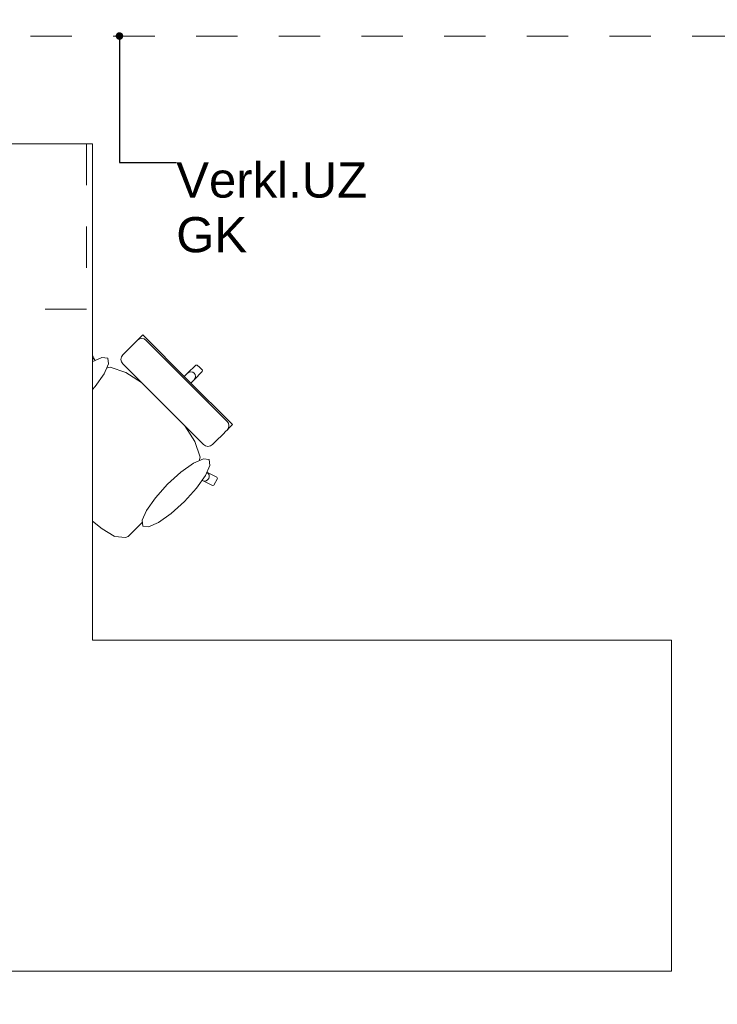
# Model space of a CAD drawing. Header units: metres. Extents: x -3.6 to 90.7, y -11.1 to 18.
# Tile 451 of 656: x 30 to 31.7, y 10.6 to 13. Entities that reach past the tile are written whole.
import ezdxf

# ---------------------------------------------------------------- set-up
doc = ezdxf.new("R2010")
doc.units = ezdxf.units.M
doc.header["$MEASUREMENT"] = 0
for name, pattern in [('Strichlinie eng', [0.115, 0.075, -0.04]), ('Untersicht', [0.1, 0.075, -0.025]), ('Wipeout_Contour', [1, 0, -1])]:
    doc.linetypes.add(name, pattern=pattern)
for name, color, linetype in [('152 - Bemaßung_ Beschriftung.Ausbau', 7, 'Continuous'), ('701 - Einrichtung.Möbel', 7, 'Continuous'), ('Neubau_152 - Bemaßung_ Beschriftung.Ausbau', 7, 'Continuous'), ('Neubau_653 - Abdeckung.TB Verkofferung', 7, 'Continuous')]:
    doc.layers.add(name, color=color, linetype=linetype)
doc.styles.add('ERSTELLTER_STIL_2', font='txt')
doc.dimstyles.new('ERSTELLTER_STIL__3', dxfattribs={"dimtxt": 0.1, "dimasz": 0.0532, "dimexe": 0.18, "dimexo": 0.0625, "dimgap": 0, "dimtad": 1, "dimtih": 1, "dimtoh": 1, "dimzin": 0, "dimdsep": 46, "dimtxsty": 'ERSTELLTER_STIL_2', "dimblk": 'ARROWHEAD_2', "dimblk1": 'ARROWHEAD_2', "dimblk2": 'ARROWHEAD_2', "dimcen": 0.09, "dimse1": 1, "dimse2": 1, "dimclrd": 7, "dimclre": 7, "dimclrt": 7, "dimazin": 0, "dimtfac": 1, "dimtdec": 4, "dimtmove": 0, "dimatfit": 3, "dimfxl": 1, "dimtolj": 1, "dimtzin": 0, "dimarcsym": 0})
doc.dimstyles.new('ERSTELLTER_STIL__5', dxfattribs={"dimtxt": 0.18, "dimasz": 0.03648, "dimexe": 0.18, "dimexo": 0.0625, "dimgap": 0, "dimtad": 0, "dimtih": 1, "dimtoh": 1, "dimdec": 4, "dimzin": 0, "dimdsep": 46, "dimcen": 0.09, "dimadec": 0, "dimazin": 0, "dimtfac": 1, "dimtdec": 4, "dimtmove": 0, "dimatfit": 3, "dimldrblk": 'ARROWHEAD_11', "dimfxl": 1, "dimtolj": 1, "dimtzin": 0, "dimarcsym": 0})

# ---------------------------------------------------------------- blocks, each defined once
blk = doc.blocks.new('ARROWHEAD_11')
at = {"color": 0, "linetype": 'Continuous', "lineweight": 0}
blk.add_line((0, 0), (-1, 0), dxfattribs=at)
at = {"color": 0, "linetype": 'Continuous', "lineweight": 0, "const_width": 0.25, "flags": 128}
blk.add_lwpolyline([(-0.125, 0, 1), (0.125, 0, 1)], format="xyb", close=True, dxfattribs=at)
blk = doc.blocks.new('*D266')
at = {"layer": '152 - Bemaßung_ Beschriftung.Ausbau', "color": 7, "linetype": 'Continuous', "lineweight": 5}
for p, q in [((29.4, 15.3025), (29.4, 15.4075)), ((32.85, 15.3025), (32.85, 15.4075)), ((29.4202, 15.39), (29.3798, 15.32)), ((32.8702, 15.39), (32.8298, 15.32)), ((29.4, 15.355), (32.85, 15.355))]:
    blk.add_line(p, q, dxfattribs=at)
at = {"layer": '152 - Bemaßung_ Beschriftung.Ausbau', "color": 7, "lineweight": 5, "char_height": 0.1, "attachment_point": 7, "style": 'ERSTELLTER_STIL_2'}
for s, insert in [('\\A1;{\\pql;\\fArial|b0|i0|c0|p38;3,45}', (30.9161, 15.375)), ('\\A1;{\\pql;\\fArial|b0|i0|c0|p38;15}', (32.678, 15.375))]:
    blk.add_mtext(s, dxfattribs=dict(at, insert=insert))
blk = doc.blocks.new('ARROWHEAD_2')
at = {"color": 0, "linetype": 'Continuous', "lineweight": 0}
for p, q in [((-0.378, -0.655), (0.378, 0.655)), ((0, 0), (-1, 0))]:
    blk.add_line(p, q, dxfattribs=at)

msp = doc.modelspace()

# ---------------------------------------------------------------- linework, layer by layer
at = {"layer": 'Neubau_653 - Abdeckung.TB Verkofferung', "color": 1, "linetype": 'Untersicht', "lineweight": 9}
msp.add_line((22.05, 12.9505), (47.24, 12.9505), dxfattribs=at)

# ---------------------------------------------------------------- wipeouts: each hides what was drawn before it
at = {"color": 254, "linetype": 'Wipeout_Contour', "lineweight": 0, "ltscale": 941.131489}
msp.add_wipeout([(30.3223, 11.7769), (30.435, 11.8897), (30.4658, 11.8759), (30.4901, 11.8639), (30.4931, 11.8649), (30.5016, 11.881), (30.5006, 11.884), (30.4763, 11.896), (30.4536, 11.9084), (30.4597, 11.9323), (30.447, 11.9706), (30.4174, 12.0174), (30.3995, 12.0378), (30.4204, 12.0587), (30.4365, 12.0749), (30.4193, 12.092), (30.4453, 12.1198), (30.4652, 12.1397), (30.4653, 12.1429), (30.4591, 12.1491), (30.1409, 11.8309), (30.1833, 11.7911), (30.1839, 11.7907), (30.223, 11.7592), (30.2524, 11.7414), (30.2539, 11.7408), (30.2791, 11.7384), (30.2861, 11.7407), (30.3028, 11.7575)], dxfattribs=at).dxf.layer = '701 - Einrichtung.Möbel'

# ---------------------------------------------------------------- next in the draw order: linework, layer by layer
at = {"layer": '701 - Einrichtung.Möbel', "color": 7, "linetype": 'Continuous', "lineweight": 5}
for p, q in [((30.4743, 11.8754), (30.4781, 11.8776)), ((30.4797, 11.8934), (30.4763, 11.896)), ((30.5006, 11.884), (30.4763, 11.896)), ((30.4781, 11.8776), (30.4809, 11.8811)), ((30.4818, 11.8897), (30.4797, 11.8934)), ((30.4809, 11.8811), (30.4822, 11.8853)), ((30.4822, 11.8853), (30.4818, 11.8897)), ((30.4931, 11.8649), (30.5016, 11.881)), ((30.5016, 11.881), (30.5006, 11.884)), ((30.4901, 11.8639), (30.4931, 11.8649)), ((30.1833, 11.7911), (30.1839, 11.7907)), ((30.1839, 11.7907), (30.223, 11.7592)), ((30.223, 11.7592), (30.2524, 11.7414)), ((30.2861, 11.7407), (30.3028, 11.7575)), ((30.3028, 11.7575), (30.3223, 11.7769)), ((30.2524, 11.7414), (30.2539, 11.7408)), ((30.2539, 11.7408), (30.2791, 11.7384)), ((30.2791, 11.7384), (30.2861, 11.7407))]:
    msp.add_line(p, q, dxfattribs=at)

# ---------------------------------------------------------------- next in the draw order: wipeouts: each hides what was drawn before it
at = {"color": 254, "linetype": 'Wipeout_Contour', "lineweight": 0, "ltscale": 947.725546}
msp.add_wipeout([(30.0869, 12.0123), (30.0675, 11.9928), (30.0507, 11.9761), (30.0484, 11.9691), (30.0508, 11.9439), (30.0514, 11.9424), (30.0692, 11.913), (30.1006, 11.8739), (30.1011, 11.8733), (30.1409, 11.8309), (30.4591, 12.1491), (30.4529, 12.1553), (30.4497, 12.1552), (30.4298, 12.1353), (30.402, 12.1093), (30.3848, 12.1265), (30.3687, 12.1104), (30.3478, 12.0895), (30.3273, 12.1074), (30.2806, 12.137), (30.2423, 12.1497), (30.2184, 12.1436), (30.206, 12.1663), (30.194, 12.1907), (30.191, 12.1916), (30.1749, 12.1831), (30.1739, 12.1801), (30.1859, 12.1558), (30.1997, 12.1251)], dxfattribs=at).dxf.layer = '701 - Einrichtung.Möbel'

# ---------------------------------------------------------------- next in the draw order: linework, layer by layer
at = {"layer": '701 - Einrichtung.Möbel', "color": 7, "linetype": 'Continuous', "lineweight": 5}
for p, q in [((30.1749, 12.1831), (30.191, 12.1916)), ((30.191, 12.1916), (30.194, 12.1907)), ((30.194, 12.1907), (30.206, 12.1663)), ((30.1739, 12.1801), (30.1749, 12.1831)), ((30.1859, 12.1558), (30.1739, 12.1801)), ((30.1848, 12.16), (30.1854, 12.1643)), ((30.1854, 12.1643), (30.1876, 12.1681)), ((30.1876, 12.1681), (30.1911, 12.1709)), ((30.1911, 12.1709), (30.1953, 12.1722)), ((30.1953, 12.1722), (30.1996, 12.1718)), ((30.1996, 12.1718), (30.2034, 12.1697)), ((30.2034, 12.1697), (30.206, 12.1663)), ((30.206, 12.1663), (30.2184, 12.1436)), ((30.1859, 12.1558), (30.1848, 12.16)), ((30.1997, 12.1251), (30.1859, 12.1558)), ((30.2182, 12.1435), (30.1997, 12.1251)), ((30.2182, 12.1435), (30.2184, 12.1436)), ((30.2184, 12.1436), (30.2423, 12.1497)), ((30.2423, 12.1497), (30.2806, 12.137)), ((30.4298, 12.1353), (30.4497, 12.1552)), ((30.4335, 12.1378), (30.4378, 12.1388)), ((30.4378, 12.1388), (30.4421, 12.138)), ((30.4421, 12.138), (30.4456, 12.1356)), ((30.4453, 12.1198), (30.4652, 12.1397)), ((30.4497, 12.1552), (30.4529, 12.1553)), ((30.4529, 12.1553), (30.4591, 12.1491)), ((30.4653, 12.1429), (30.4591, 12.1491)), ((30.4652, 12.1397), (30.4653, 12.1429)), ((30.0869, 12.0123), (30.1997, 12.1251)), ((30.2806, 12.137), (30.3273, 12.1074)), ((30.3687, 12.1104), (30.3848, 12.1265)), ((30.3848, 12.1265), (30.402, 12.1093)), ((30.402, 12.1093), (30.4298, 12.1353)), ((30.4193, 12.092), (30.4453, 12.1198)), ((30.4298, 12.1353), (30.4335, 12.1378)), ((30.4453, 12.1198), (30.4478, 12.1235)), ((30.448, 12.1321), (30.4456, 12.1356)), ((30.4478, 12.1235), (30.4487, 12.1278)), ((30.4487, 12.1278), (30.448, 12.1321)), ((30.3273, 12.1074), (30.3478, 12.0895)), ((30.3478, 12.0895), (30.3687, 12.1104)), ((30.402, 12.1093), (30.4107, 12.1007)), ((30.4193, 12.092), (30.4107, 12.1007)), ((30.4365, 12.0749), (30.4193, 12.092)), ((30.3478, 12.0895), (30.3754, 12.0654)), ((30.4204, 12.0587), (30.4365, 12.0749)), ((30.3995, 12.0378), (30.3754, 12.0654)), ((30.3995, 12.0378), (30.4204, 12.0587)), ((30.4174, 12.0174), (30.3995, 12.0378)), ((30.0675, 11.9928), (30.0869, 12.0123)), ((30.447, 11.9706), (30.4174, 12.0174)), ((30.0484, 11.9691), (30.0507, 11.9761)), ((30.0507, 11.9761), (30.0675, 11.9928)), ((30.0508, 11.9439), (30.0484, 11.9691)), ((30.4597, 11.9323), (30.447, 11.9706)), ((30.0514, 11.9424), (30.0508, 11.9439)), ((30.0692, 11.913), (30.0514, 11.9424)), ((30.4536, 11.9084), (30.4597, 11.9323)), ((30.1006, 11.8739), (30.0692, 11.913)), ((30.4535, 11.9082), (30.435, 11.8897)), ((30.4535, 11.9082), (30.4536, 11.9084)), ((30.4763, 11.896), (30.4536, 11.9084)), ((30.3223, 11.7769), (30.435, 11.8897)), ((30.435, 11.8897), (30.4658, 11.8759)), ((30.1011, 11.8733), (30.1006, 11.8739)), ((30.1409, 11.8309), (30.1011, 11.8733)), ((30.4658, 11.8759), (30.4699, 11.8748)), ((30.4658, 11.8759), (30.4901, 11.8639)), ((30.4699, 11.8748), (30.4743, 11.8754)), ((30.1409, 11.8309), (30.1833, 11.7911))]:
    msp.add_line(p, q, dxfattribs=at)

# ---------------------------------------------------------------- next in the draw order: wipeouts: each hides what was drawn before it
at = {"color": 254, "linetype": 'Wipeout_Contour', "lineweight": 0, "ltscale": 519.897638}
msp.add_wipeout([(30.1356, 12.1122), (30.1064, 12.0799), (30.0848, 12.0494), (30.0741, 12.0252), (30.0759, 12.0112), (30.0899, 12.0094), (30.114, 12.0201), (30.1446, 12.0417), (30.1769, 12.0709), (30.2061, 12.1032), (30.2277, 12.1338), (30.2384, 12.1579), (30.2366, 12.1719), (30.2226, 12.1737), (30.1985, 12.163), (30.1679, 12.1414)], dxfattribs=at).dxf.layer = '701 - Einrichtung.Möbel'
at = {"color": 254, "linetype": 'Wipeout_Contour', "lineweight": 0, "ltscale": 487.01687}
msp.add_wipeout([(30.4682, 11.963), (30.4732, 11.9596), (30.479, 11.9585), (30.4849, 11.9596), (30.4898, 11.9629), (30.4922, 11.9653), (30.498, 11.9711), (30.5154, 11.9885), (30.5225, 11.9956), (30.525, 11.9981), (30.5305, 12.0036), (30.5329, 12.006), (30.5382, 12.0113), (30.4297, 12.1197), (30.3706, 12.0606)], dxfattribs=at).dxf.layer = '701 - Einrichtung.Möbel'
at = {"color": 254, "linetype": 'Wipeout_Contour', "lineweight": 0, "ltscale": 522.104576}
msp.add_wipeout([(30.4222, 11.8256), (30.4514, 11.8579), (30.473, 11.8885), (30.4837, 11.9126), (30.4819, 11.9266), (30.4679, 11.9284), (30.4438, 11.9177), (30.4132, 11.8961), (30.3809, 11.8669), (30.3517, 11.8346), (30.3301, 11.804), (30.3194, 11.7799), (30.3212, 11.7659), (30.3352, 11.7641), (30.3594, 11.7748), (30.3899, 11.7964)], dxfattribs=at).dxf.layer = '701 - Einrichtung.Möbel'

# ---------------------------------------------------------------- next in the draw order: linework, layer by layer
at = {"layer": '701 - Einrichtung.Möbel', "color": 7, "linetype": 'Continuous', "lineweight": 5}
for p, q in [((30.5249, 12.0197), (30.5282, 12.0147)), ((30.5154, 11.9885), (30.5225, 11.9956)), ((30.5225, 11.9956), (30.525, 11.9981)), ((30.525, 11.9981), (30.5305, 12.0036)), ((30.5283, 12.003), (30.525, 11.9981)), ((30.5282, 12.0147), (30.5294, 12.0089)), ((30.5294, 12.0089), (30.5283, 12.003)), ((30.5305, 12.0036), (30.5329, 12.006)), ((30.5329, 12.006), (30.5382, 12.0113)), ((30.498, 11.9711), (30.5154, 11.9885)), ((30.4682, 11.963), (30.4732, 11.9596)), ((30.4732, 11.9596), (30.479, 11.9585)), ((30.479, 11.9585), (30.4849, 11.9596)), ((30.4849, 11.9596), (30.4898, 11.9629)), ((30.4898, 11.9629), (30.4922, 11.9653)), ((30.4922, 11.9653), (30.498, 11.9711))]:
    msp.add_line(p, q, dxfattribs=at)
at = {"layer": '701 - Einrichtung.Möbel', "color": 7, "linetype": 'Continuous', "lineweight": 5, "flags": 128}
for points in [[(30.1356, 12.1122), (30.1679, 12.1414), (30.1985, 12.163), (30.2226, 12.1737), (30.2366, 12.1719), (30.2384, 12.1579), (30.2277, 12.1338), (30.2061, 12.1032), (30.1769, 12.0709), (30.1446, 12.0417), (30.114, 12.0201), (30.0899, 12.0094), (30.0759, 12.0112), (30.0741, 12.0252), (30.0848, 12.0494), (30.1064, 12.0799)], [(30.4222, 11.8256), (30.4514, 11.8579), (30.473, 11.8885), (30.4837, 11.9126), (30.4819, 11.9266), (30.4679, 11.9284), (30.4438, 11.9177), (30.4132, 11.8961), (30.3809, 11.8669), (30.3517, 11.8346), (30.3301, 11.804), (30.3194, 11.7799), (30.3212, 11.7659), (30.3352, 11.7641), (30.3594, 11.7748), (30.3899, 11.7964)]]:
    msp.add_lwpolyline(points, close=True, dxfattribs=at)

# ---------------------------------------------------------------- next in the draw order: wipeouts: each hides what was drawn before it
at = {"color": 254, "linetype": 'Wipeout_Contour', "lineweight": 0, "ltscale": 494.931331}
msp.add_wipeout([(30.273, 12.1582), (30.3706, 12.0606), (30.4297, 12.1197), (30.3213, 12.2282), (30.316, 12.2229), (30.3136, 12.2205), (30.3081, 12.215), (30.3056, 12.2125), (30.2985, 12.2054), (30.2811, 12.188), (30.2753, 12.1822), (30.2729, 12.1798), (30.2696, 12.1749), (30.2684, 12.169), (30.2696, 12.1632)], dxfattribs=at).dxf.layer = '701 - Einrichtung.Möbel'

# ---------------------------------------------------------------- next in the draw order: linework, layer by layer
at = {"layer": '701 - Einrichtung.Möbel', "color": 7, "linetype": 'Continuous', "lineweight": 5}
for p, q in [((30.2985, 12.2054), (30.3056, 12.2125)), ((30.3056, 12.2125), (30.3081, 12.215)), ((30.3081, 12.215), (30.3136, 12.2205)), ((30.313, 12.2183), (30.3081, 12.215)), ((30.3189, 12.2194), (30.313, 12.2183)), ((30.3136, 12.2205), (30.316, 12.2229)), ((30.316, 12.2229), (30.3213, 12.2282)), ((30.3247, 12.2182), (30.3189, 12.2194)), ((30.3213, 12.2282), (30.4297, 12.1197)), ((30.3297, 12.2149), (30.3247, 12.2182)), ((30.4273, 12.1173), (30.3297, 12.2149)), ((30.2753, 12.1822), (30.2811, 12.188)), ((30.2811, 12.188), (30.2985, 12.2054)), ((30.2684, 12.169), (30.2696, 12.1749)), ((30.2696, 12.1632), (30.2684, 12.169)), ((30.2696, 12.1749), (30.2729, 12.1798)), ((30.273, 12.1582), (30.2696, 12.1632)), ((30.2729, 12.1798), (30.2753, 12.1822)), ((30.3706, 12.0606), (30.273, 12.1582)), ((30.4273, 12.1173), (30.5249, 12.0197)), ((30.5382, 12.0113), (30.4297, 12.1197)), ((30.3706, 12.0606), (30.4682, 11.963))]:
    msp.add_line(p, q, dxfattribs=at)

# ---------------------------------------------------------------- next in the draw order: wipeouts: each hides what was drawn before it
at = {"color": 254, "linetype": 'Wipeout_Contour', "lineweight": 0, "ltscale": 195.538473}
msp.add_wipeout([(29.4, 10.69), (31.6, 10.69), (31.6, 11.49), (30.2, 11.49), (30.2, 12.69), (29.4, 12.69)], dxfattribs=at).dxf.layer = '701 - Einrichtung.Möbel'

# ---------------------------------------------------------------- next in the draw order: linework, layer by layer
at = {"layer": '701 - Einrichtung.Möbel', "color": 7, "linetype": 'Strichlinie eng', "lineweight": 5}
for p, q in [((30.185, 12.69), (30.185, 12.29)), ((30.185, 12.29), (29.4, 12.29))]:
    msp.add_line(p, q, dxfattribs=at)
at = {"layer": '701 - Einrichtung.Möbel', "color": 7, "linetype": 'Continuous', "lineweight": 5, "flags": 128}
msp.add_lwpolyline([(29.4, 10.69), (29.4, 12.69), (30.2, 12.69), (30.2, 11.49), (31.6, 11.49), (31.6, 10.69)], close=True, dxfattribs=at)

# ---------------------------------------------------------------- next in the draw order: texts
at = {"layer": 'Neubau_152 - Bemaßung_ Beschriftung.Ausbau', "color": 1, "linetype": 'Continuous', "lineweight": 13, "insert": (30.4022, 12.645), "char_height": 0.085, "attachment_point": 1, "line_spacing_factor": 0.933036, "style": 'ERSTELLTER_STIL_2'}
msp.add_mtext('\\A1;{\\pql;\\fArial|b0|i0|c0|p38;Verkl.U\\fArial|b0|i0|c0|p38;Z\\P\\pql;\\fArial|b0|i0|c0|p38;GK}', dxfattribs=at)

# ---------------------------------------------------------------- next in the draw order: dimensions: what is measured, and where the dimension line sits
at = {"layer": '152 - Bemaßung_ Beschriftung.Ausbau', "color": 7, "linetype": 'Continuous', "lineweight": 5}
dim = msp.add_linear_dim(base=(32.85, 15.355), p1=(29.4, 10.61), p2=(32.85, 10.75), dimstyle='ERSTELLTER_STIL__3', dxfattribs=at)
dim.commit()
dim.dimension.update_dxf_attribs({"geometry": '*D266', "text_midpoint": (31.0459, 15.425), "dimtype": 160})

# ---------------------------------------------------------------- next in the draw order: leaders
at = {"layer": 'Neubau_152 - Bemaßung_ Beschriftung.Ausbau', "color": 1, "linetype": 'Continuous', "lineweight": 13, "annotation_type": 0, "has_hookline": 1, "hookline_direction": 0, "text_width": 0.458}
msp.add_leader([(30.2649, 12.9505), (30.2649, 12.645), (30.4022, 12.645)], dimstyle='ERSTELLTER_STIL__5', dxfattribs=at)

doc.saveas('drawing.dxf')
